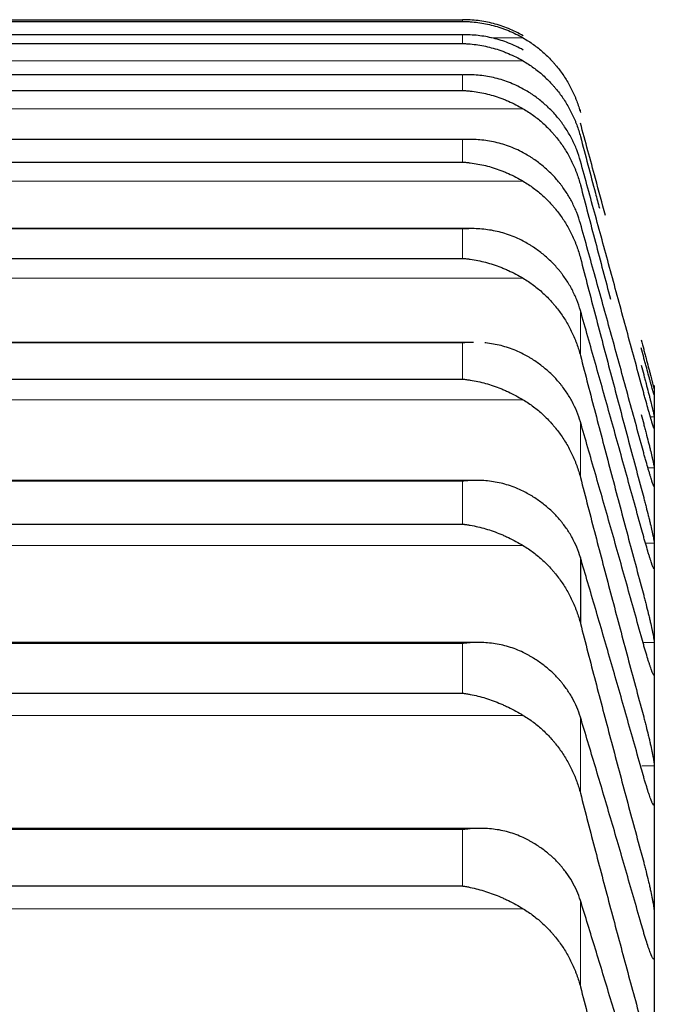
# Model space of a CAD drawing. Header units: inches. Extents: x 0 to 20790, y -12 to 14700.
# Tile 338 of 358: x 13671 to 13697, y 10395 to 10436. Entities that reach past the tile are written whole.
import ezdxf

# ---------------------------------------------------------------- set-up
doc = ezdxf.new("R2010")
doc.units = ezdxf.units.IN
doc.layers.add('1', color=7, linetype='Continuous', true_color=0xffffff)

msp = doc.modelspace()

# ---------------------------------------------------------------- linework, layer by layer
at = {"layer": '1', "color": 2, "linetype": 'Continuous', "lineweight": 25}
for p, q in [((13652.6, 10435.747), (13688.888, 10435.747)), ((13652.6, 10435.676), (13688.888, 10435.676)), ((13688.876, 10435.127), (13652.612, 10435.127)), ((13652.6, 10434.77), (13688.888, 10434.77)), ((13688.858, 10433.491), (13652.63, 10433.491)), ((13652.6, 10432.847), (13688.888, 10432.847)), ((13689.157, 10430.841), (13652.647, 10430.841)), ((13652.6, 10429.91), (13688.888, 10429.91)), ((13689.244, 10427.183), (13652.259, 10427.183)), ((13652.6, 10425.963), (13688.888, 10425.963)), ((13689.332, 10422.521), (13652.173, 10422.521)), ((13652.6, 10421.014), (13688.888, 10421.014)), ((13696.744, 10420.754), (13696.744, 10420.474)), ((13696.744, 10420.474), (13696.744, 10419.231)), ((13696.744, 10419.231), (13696.744, 10416.997)), ((13689.421, 10416.864), (13652.087, 10416.864)), ((13696.744, 10416.997), (13696.744, 10413.773)), ((13652.6, 10415.071), (13688.888, 10415.071)), ((13693.717, 10413.699), (13693.717, 10410.998)), ((13696.744, 10413.773), (13696.744, 10409.567)), ((13689.509, 10410.22), (13652.001, 10410.22)), ((13696.744, 10409.567), (13696.744, 10404.384)), ((13652.6, 10408.141), (13688.888, 10408.141)), ((13696.744, 10404.384), (13696.744, 10398.233)), ((13689.598, 10402.6), (13651.914, 10402.6)), ((13652.6, 10400.238), (13688.888, 10400.238)), ((13696.744, 10398.233), (13696.744, 10391.123))]:
    msp.add_line(p, q, dxfattribs=at)
at = {"layer": '1', "color": 110, "linetype": 'Continuous', "lineweight": 13}
for p, q in [((13688.888, 10435.747), (13688.888, 10435.676)), ((13652.6, 10435.126), (13688.888, 10435.126)), ((13688.888, 10435.126), (13688.888, 10434.77)), ((13690.052, 10434.998), (13691.375, 10434.998)), ((13650.112, 10434.055), (13691.375, 10434.055)), ((13652.6, 10433.487), (13688.888, 10433.487)), ((13688.888, 10433.487), (13688.888, 10432.847)), ((13650.112, 10432.096), (13691.375, 10432.096)), ((13693.717, 10432.047), (13693.717, 10431.938)), ((13652.6, 10430.834), (13688.888, 10430.834)), ((13688.888, 10430.834), (13688.888, 10429.91)), ((13650.112, 10429.125), (13691.375, 10429.125)), ((13652.6, 10427.169), (13688.888, 10427.169)), ((13688.888, 10427.169), (13688.888, 10425.963)), ((13650.112, 10425.146), (13691.375, 10425.146)), ((13693.717, 10423.824), (13693.717, 10421.977)), ((13652.6, 10422.5), (13688.888, 10422.5)), ((13688.888, 10422.5), (13688.888, 10421.014)), ((13650.112, 10420.165), (13691.375, 10420.165)), ((13693.717, 10419.258), (13693.717, 10416.982)), ((13696.584, 10419.472), (13696.741, 10419.472)), ((13696.484, 10417.374), (13696.741, 10417.374)), ((13652.6, 10416.834), (13688.888, 10416.834)), ((13688.888, 10416.834), (13688.888, 10415.071)), ((13650.112, 10414.191), (13691.375, 10414.191)), ((13696.384, 10414.287), (13696.741, 10414.287)), ((13696.718, 10413.26), (13696.741, 10413.26)), ((13652.6, 10410.18), (13688.888, 10410.18)), ((13688.888, 10410.18), (13688.888, 10408.141)), ((13696.281, 10410.216), (13696.741, 10410.216)), ((13696.714, 10408.918), (13696.741, 10408.918)), ((13650.112, 10407.232), (13691.375, 10407.232)), ((13693.717, 10407.157), (13693.717, 10404.036)), ((13696.23, 10405.168), (13696.741, 10405.168)), ((13696.697, 10403.6), (13696.741, 10403.6)), ((13652.6, 10402.548), (13688.888, 10402.548)), ((13688.888, 10402.548), (13688.888, 10400.238)), ((13693.717, 10399.643), (13693.717, 10396.105)), ((13650.112, 10399.301), (13691.375, 10399.301))]:
    msp.add_line(p, q, dxfattribs=at)
at = {"layer": '1', "color": 2, "linetype": 'Continuous', "lineweight": 25}
for points, knots in [([(13691.375, 10435.088), (13691.276, 10435.145), (13691.175, 10435.198), (13690.974, 10435.296), (13690.873, 10435.341), (13690.669, 10435.424), (13690.566, 10435.461), (13690.36, 10435.53), (13690.256, 10435.56), (13690.046, 10435.615), (13689.941, 10435.638), (13689.731, 10435.679), (13689.626, 10435.695), (13689.416, 10435.722), (13689.311, 10435.731), (13689.152, 10435.741), (13689.073, 10435.745), (13688.981, 10435.747), (13688.934, 10435.747), (13688.914, 10435.747), (13688.901, 10435.747), (13688.894, 10435.747), (13688.888, 10435.747)], [0, 0, 0, 0, 0.125, 0.125, 0.25, 0.25, 0.375, 0.375, 0.5, 0.5, 0.625, 0.625, 0.75, 0.75, 0.875, 0.875, 0.9375, 0.96875, 0.984375, 0.992188, 0.992188, 1, 1, 1, 1]), ([(13688.888, 10435.676), (13688.891, 10435.676), (13688.894, 10435.676), (13688.901, 10435.676), (13688.904, 10435.676), (13688.914, 10435.676), (13688.934, 10435.676), (13688.981, 10435.675), (13689.073, 10435.672), (13689.152, 10435.668), (13689.31, 10435.656), (13689.415, 10435.646), (13689.729, 10435.603), (13689.937, 10435.562), (13690.248, 10435.479), (13690.352, 10435.448), (13690.507, 10435.396), (13690.559, 10435.378), (13690.663, 10435.339), (13690.715, 10435.319), (13690.87, 10435.255), (13690.972, 10435.209), (13691.175, 10435.109), (13691.275, 10435.056), (13691.375, 10434.998)], [0, 0, 0, 0, 0.003906, 0.003906, 0.007813, 0.007813, 0.015625, 0.03125, 0.0625, 0.125, 0.125, 0.25, 0.25, 0.5, 0.5, 0.625, 0.625, 0.6875, 0.6875, 0.75, 0.75, 0.875, 0.875, 1, 1, 1, 1]), ([(13691.375, 10434.505), (13691.276, 10434.562), (13691.175, 10434.613), (13690.974, 10434.709), (13690.873, 10434.752), (13690.669, 10434.832), (13690.566, 10434.868), (13690.36, 10434.934), (13690.256, 10434.963), (13690.046, 10435.014), (13689.941, 10435.036), (13689.731, 10435.072), (13689.626, 10435.087), (13689.416, 10435.11), (13689.311, 10435.118), (13689.152, 10435.125), (13689.073, 10435.127), (13688.981, 10435.127), (13688.934, 10435.127), (13688.914, 10435.127), (13688.901, 10435.126), (13688.894, 10435.126), (13688.888, 10435.126)], [0, 0, 0, 0, 0.125, 0.125, 0.25, 0.25, 0.375, 0.375, 0.5, 0.5, 0.625, 0.625, 0.75, 0.75, 0.875, 0.875, 0.9375, 0.96875, 0.984375, 0.992187, 0.992187, 1, 1, 1, 1]), ([(13691.375, 10434.998), (13691.521, 10434.914), (13691.661, 10434.824), (13691.93, 10434.63), (13692.188, 10434.425), (13692.424, 10434.195), (13692.565, 10434.044), (13692.592, 10434.013), (13692.647, 10433.952), (13692.674, 10433.92), (13692.755, 10433.825), (13692.806, 10433.761), (13692.956, 10433.564), (13693.049, 10433.429), (13693.22, 10433.152), (13693.299, 10433.009), (13693.407, 10432.789), (13693.442, 10432.714), (13693.491, 10432.601), (13693.506, 10432.563), (13693.537, 10432.487), (13693.552, 10432.448), (13693.625, 10432.255), (13693.675, 10432.098), (13693.717, 10431.938)], [0, 0, 0, 0, 0.125, 0.125, 0.25, 0.375, 0.375, 0.40625, 0.40625, 0.4375, 0.4375, 0.5, 0.5, 0.625, 0.625, 0.75, 0.75, 0.8125, 0.8125, 0.84375, 0.84375, 0.875, 0.875, 1, 1, 1, 1]), ([(13688.888, 10434.77), (13688.891, 10434.77), (13688.894, 10434.77), (13688.901, 10434.77), (13688.904, 10434.769), (13688.914, 10434.769), (13688.934, 10434.769), (13688.981, 10434.767), (13689.073, 10434.762), (13689.152, 10434.757), (13689.31, 10434.743), (13689.415, 10434.73), (13689.729, 10434.682), (13689.937, 10434.638), (13690.248, 10434.55), (13690.352, 10434.517), (13690.507, 10434.463), (13690.559, 10434.444), (13690.663, 10434.404), (13690.715, 10434.383), (13690.87, 10434.317), (13690.972, 10434.27), (13691.175, 10434.168), (13691.275, 10434.114), (13691.375, 10434.055)], [0, 0, 0, 0, 0.003906, 0.003906, 0.007812, 0.007812, 0.015625, 0.03125, 0.0625, 0.125, 0.125, 0.25, 0.25, 0.5, 0.5, 0.625, 0.625, 0.6875, 0.6875, 0.75, 0.75, 0.875, 0.875, 1, 1, 1, 1]), ([(13691.375, 10434.055), (13691.521, 10433.97), (13691.661, 10433.878), (13691.93, 10433.683), (13692.188, 10433.474), (13692.424, 10433.242), (13692.565, 10433.089), (13692.592, 10433.058), (13692.647, 10432.996), (13692.674, 10432.964), (13692.755, 10432.868), (13692.806, 10432.802), (13692.956, 10432.604), (13693.049, 10432.467), (13693.22, 10432.187), (13693.299, 10432.042), (13693.407, 10431.82), (13693.442, 10431.744), (13693.491, 10431.63), (13693.506, 10431.592), (13693.537, 10431.515), (13693.552, 10431.476), (13693.625, 10431.28), (13693.675, 10431.122), (13693.717, 10430.96)], [0, 0, 0, 0, 0.125, 0.125, 0.25, 0.375, 0.375, 0.40625, 0.40625, 0.4375, 0.4375, 0.5, 0.5, 0.625, 0.625, 0.75, 0.75, 0.8125, 0.8125, 0.84375, 0.84375, 0.875, 0.875, 1, 1, 1, 1]), ([(13691.375, 10432.906), (13691.276, 10432.961), (13691.175, 10433.012), (13690.974, 10433.105), (13690.873, 10433.147), (13690.669, 10433.224), (13690.566, 10433.259), (13690.36, 10433.321), (13690.256, 10433.348), (13690.046, 10433.395), (13689.941, 10433.415), (13689.731, 10433.448), (13689.626, 10433.461), (13689.416, 10433.48), (13689.311, 10433.486), (13689.152, 10433.491), (13689.073, 10433.491), (13688.981, 10433.49), (13688.934, 10433.489), (13688.914, 10433.488), (13688.901, 10433.488), (13688.894, 10433.488), (13688.888, 10433.487)], [0, 0, 0, 0, 0.125, 0.125, 0.25, 0.25, 0.375, 0.375, 0.5, 0.5, 0.625, 0.625, 0.75, 0.75, 0.875, 0.875, 0.9375, 0.96875, 0.984375, 0.992187, 0.992187, 1, 1, 1, 1]), ([(13688.888, 10432.847), (13688.891, 10432.847), (13688.894, 10432.846), (13688.901, 10432.846), (13688.904, 10432.846), (13688.914, 10432.845), (13688.934, 10432.844), (13688.981, 10432.842), (13689.073, 10432.836), (13689.152, 10432.829), (13689.31, 10432.812), (13689.415, 10432.798), (13689.729, 10432.745), (13689.937, 10432.696), (13690.248, 10432.604), (13690.352, 10432.57), (13690.507, 10432.513), (13690.559, 10432.493), (13690.663, 10432.452), (13690.715, 10432.43), (13690.87, 10432.363), (13690.972, 10432.314), (13691.175, 10432.211), (13691.275, 10432.155), (13691.375, 10432.096)], [0, 0, 0, 0, 0.003906, 0.003906, 0.007812, 0.007812, 0.015625, 0.03125, 0.0625, 0.125, 0.125, 0.25, 0.25, 0.5, 0.5, 0.625, 0.625, 0.6875, 0.6875, 0.75, 0.75, 0.875, 0.875, 1, 1, 1, 1]), ([(13693.717, 10429.953), (13693.675, 10430.108), (13693.625, 10430.259), (13693.51, 10430.555), (13693.381, 10430.845), (13693.224, 10431.121), (13693.094, 10431.324), (13693.049, 10431.391), (13692.979, 10431.489), (13692.955, 10431.522), (13692.907, 10431.587), (13692.882, 10431.619), (13692.757, 10431.777), (13692.546, 10432.019), (13692.311, 10432.239), (13692.064, 10432.449), (13691.934, 10432.549), (13691.764, 10432.667), (13691.73, 10432.69), (13691.661, 10432.735), (13691.556, 10432.802), (13691.448, 10432.865), (13691.375, 10432.906)], [0, 0, 0, 0, 0.125, 0.125, 0.25, 0.375, 0.375, 0.4375, 0.4375, 0.46875, 0.46875, 0.5, 0.5, 0.625, 0.75, 0.75, 0.875, 0.875, 0.90625, 0.90625, 0.9375, 1, 1, 1, 1]), ([(13691.375, 10432.096), (13691.521, 10432.01), (13691.661, 10431.918), (13691.93, 10431.72), (13692.188, 10431.509), (13692.424, 10431.275), (13692.565, 10431.12), (13692.592, 10431.089), (13692.647, 10431.026), (13692.674, 10430.994), (13692.755, 10430.896), (13692.806, 10430.831), (13692.956, 10430.63), (13693.049, 10430.492), (13693.22, 10430.209), (13693.299, 10430.063), (13693.407, 10429.839), (13693.442, 10429.763), (13693.491, 10429.647), (13693.506, 10429.609), (13693.537, 10429.531), (13693.552, 10429.492), (13693.625, 10429.295), (13693.675, 10429.135), (13693.717, 10428.972)], [0, 0, 0, 0, 0.125, 0.125, 0.25, 0.375, 0.375, 0.40625, 0.40625, 0.4375, 0.4375, 0.5, 0.5, 0.625, 0.625, 0.75, 0.75, 0.8125, 0.8125, 0.84375, 0.84375, 0.875, 0.875, 1, 1, 1, 1]), ([(13694.744, 10427.715), (13694.606, 10428.225), (13694.263, 10429.495), (13693.921, 10430.755), (13693.717, 10431.506)], [0, 0, 0, 0, 0.39994, 1, 1, 1, 1]), ([(13693.717, 10430.96), (13693.921, 10430.188), (13694.18, 10429.208), (13694.441, 10428.225), (13694.495, 10428.019)], [0, 0, 0, 0, 0.790553, 1, 1, 1, 1]), ([(13691.375, 10430.292), (13691.276, 10430.347), (13691.175, 10430.396), (13690.974, 10430.486), (13690.873, 10430.527), (13690.669, 10430.601), (13690.566, 10430.634), (13690.36, 10430.693), (13690.256, 10430.718), (13690.046, 10430.762), (13689.941, 10430.781), (13689.731, 10430.81), (13689.626, 10430.821), (13689.416, 10430.836), (13689.311, 10430.84), (13689.152, 10430.842), (13689.073, 10430.841), (13688.981, 10430.838), (13688.934, 10430.836), (13688.914, 10430.835), (13688.901, 10430.834), (13688.894, 10430.834), (13688.888, 10430.834)], [0, 0, 0, 0, 0.125, 0.125, 0.25, 0.25, 0.375, 0.375, 0.5, 0.5, 0.625, 0.625, 0.75, 0.75, 0.875, 0.875, 0.9375, 0.96875, 0.984375, 0.992187, 0.992187, 1, 1, 1, 1]), ([(13693.717, 10427.391), (13693.675, 10427.544), (13693.625, 10427.692), (13693.51, 10427.984), (13693.381, 10428.268), (13693.224, 10428.54), (13693.094, 10428.739), (13693.049, 10428.805), (13692.979, 10428.902), (13692.955, 10428.934), (13692.907, 10428.997), (13692.882, 10429.029), (13692.757, 10429.184), (13692.546, 10429.422), (13692.311, 10429.638), (13692.064, 10429.844), (13691.934, 10429.942), (13691.764, 10430.058), (13691.73, 10430.08), (13691.661, 10430.125), (13691.556, 10430.191), (13691.448, 10430.253), (13691.375, 10430.292)], [0, 0, 0, 0, 0.125, 0.125, 0.25, 0.375, 0.375, 0.4375, 0.4375, 0.46875, 0.46875, 0.5, 0.5, 0.625, 0.75, 0.75, 0.875, 0.875, 0.90625, 0.90625, 0.9375, 1, 1, 1, 1]), ([(13688.888, 10429.91), (13688.891, 10429.909), (13688.894, 10429.909), (13688.901, 10429.909), (13688.904, 10429.909), (13688.914, 10429.908), (13688.934, 10429.907), (13688.981, 10429.903), (13689.073, 10429.895), (13689.152, 10429.887), (13689.31, 10429.867), (13689.415, 10429.851), (13689.729, 10429.793), (13689.937, 10429.742), (13690.248, 10429.644), (13690.352, 10429.609), (13690.507, 10429.55), (13690.559, 10429.53), (13690.663, 10429.487), (13690.715, 10429.465), (13690.87, 10429.395), (13690.972, 10429.346), (13691.175, 10429.241), (13691.275, 10429.185), (13691.375, 10429.125)], [0, 0, 0, 0, 0.003906, 0.003906, 0.007812, 0.007812, 0.015625, 0.03125, 0.0625, 0.125, 0.125, 0.25, 0.25, 0.5, 0.5, 0.625, 0.625, 0.6875, 0.6875, 0.75, 0.75, 0.875, 0.875, 1, 1, 1, 1]), ([(13691.375, 10429.125), (13691.521, 10429.038), (13691.661, 10428.945), (13691.93, 10428.745), (13692.188, 10428.533), (13692.424, 10428.296), (13692.565, 10428.14), (13692.592, 10428.109), (13692.647, 10428.045), (13692.674, 10428.013), (13692.755, 10427.915), (13692.806, 10427.848), (13692.956, 10427.646), (13693.049, 10427.507), (13693.22, 10427.222), (13693.299, 10427.075), (13693.407, 10426.849), (13693.442, 10426.772), (13693.491, 10426.656), (13693.506, 10426.617), (13693.537, 10426.539), (13693.552, 10426.499), (13693.625, 10426.301), (13693.675, 10426.14), (13693.717, 10425.976)], [0, 0, 0, 0, 0.125, 0.125, 0.25, 0.375, 0.375, 0.40625, 0.40625, 0.4375, 0.4375, 0.5, 0.5, 0.625, 0.625, 0.75, 0.75, 0.8125, 0.8125, 0.84375, 0.84375, 0.875, 0.875, 1, 1, 1, 1]), ([(13693.717, 10428.972), (13693.921, 10428.193), (13694.33, 10426.636), (13694.742, 10425.074), (13694.949, 10424.293)], [0, 0, 0, 0, 0.500924, 1, 1, 1, 1]), ([(13691.375, 10426.669), (13691.276, 10426.722), (13691.175, 10426.77), (13690.974, 10426.858), (13690.873, 10426.897), (13690.669, 10426.968), (13690.566, 10426.999), (13690.36, 10427.055), (13690.256, 10427.079), (13690.046, 10427.119), (13689.941, 10427.135), (13689.731, 10427.161), (13689.626, 10427.17), (13689.416, 10427.181), (13689.311, 10427.184), (13689.152, 10427.182), (13689.073, 10427.18), (13688.981, 10427.175), (13688.934, 10427.173), (13688.914, 10427.171), (13688.901, 10427.17), (13688.894, 10427.17), (13688.888, 10427.169)], [0, 0, 0, 0, 0.125, 0.125, 0.25, 0.25, 0.375, 0.375, 0.5, 0.5, 0.625, 0.625, 0.75, 0.75, 0.875, 0.875, 0.9375, 0.96875, 0.984375, 0.992188, 0.992188, 1, 1, 1, 1]), ([(13693.717, 10423.824), (13693.675, 10423.974), (13693.625, 10424.12), (13693.51, 10424.406), (13693.381, 10424.685), (13693.224, 10424.952), (13693.094, 10425.147), (13693.049, 10425.212), (13692.979, 10425.307), (13692.955, 10425.338), (13692.907, 10425.4), (13692.882, 10425.431), (13692.757, 10425.583), (13692.546, 10425.816), (13692.311, 10426.029), (13692.064, 10426.231), (13691.934, 10426.326), (13691.764, 10426.439), (13691.73, 10426.462), (13691.661, 10426.505), (13691.556, 10426.57), (13691.448, 10426.63), (13691.375, 10426.669)], [0, 0, 0, 0, 0.125, 0.125, 0.25, 0.375, 0.375, 0.4375, 0.4375, 0.46875, 0.46875, 0.5, 0.5, 0.625, 0.75, 0.75, 0.875, 0.875, 0.90625, 0.90625, 0.9375, 1, 1, 1, 1]), ([(13688.888, 10425.963), (13688.891, 10425.963), (13688.894, 10425.963), (13688.901, 10425.962), (13688.904, 10425.962), (13688.914, 10425.961), (13688.934, 10425.96), (13688.981, 10425.955), (13689.073, 10425.946), (13689.152, 10425.936), (13689.31, 10425.914), (13689.415, 10425.896), (13689.729, 10425.833), (13689.937, 10425.778), (13690.248, 10425.676), (13690.352, 10425.639), (13690.507, 10425.579), (13690.559, 10425.557), (13690.663, 10425.514), (13690.715, 10425.491), (13690.87, 10425.42), (13690.972, 10425.369), (13691.175, 10425.262), (13691.275, 10425.206), (13691.375, 10425.146)], [0, 0, 0, 0, 0.003906, 0.003906, 0.007812, 0.007812, 0.015625, 0.03125, 0.0625, 0.125, 0.125, 0.25, 0.25, 0.5, 0.5, 0.625, 0.625, 0.6875, 0.6875, 0.75, 0.75, 0.875, 0.875, 1, 1, 1, 1]), ([(13691.375, 10425.146), (13691.521, 10425.058), (13691.661, 10424.964), (13691.93, 10424.763), (13692.188, 10424.549), (13692.424, 10424.311), (13692.565, 10424.154), (13692.592, 10424.122), (13692.647, 10424.058), (13692.674, 10424.025), (13692.755, 10423.927), (13692.806, 10423.86), (13692.956, 10423.656), (13693.049, 10423.517), (13693.22, 10423.229), (13693.299, 10423.082), (13693.407, 10422.854), (13693.442, 10422.777), (13693.491, 10422.661), (13693.506, 10422.621), (13693.537, 10422.543), (13693.552, 10422.503), (13693.625, 10422.304), (13693.675, 10422.142), (13693.717, 10421.977)], [0, 0, 0, 0, 0.125, 0.125, 0.25, 0.375, 0.375, 0.40625, 0.40625, 0.4375, 0.4375, 0.5, 0.5, 0.625, 0.625, 0.75, 0.75, 0.8125, 0.8125, 0.84375, 0.84375, 0.875, 0.875, 1, 1, 1, 1]), ([(13689.333, 10422.521), (13689.29, 10422.521), (13689.248, 10422.52), (13689.152, 10422.518), (13689.073, 10422.514), (13688.981, 10422.508), (13688.934, 10422.504), (13688.914, 10422.503), (13688.901, 10422.502), (13688.894, 10422.501), (13688.888, 10422.5)], [0, 0, 0, 0, 0.287876, 0.287876, 0.643938, 0.821969, 0.910985, 0.955492, 0.955492, 1, 1, 1, 1]), ([(13691.375, 10422.042), (13691.276, 10422.094), (13691.175, 10422.141), (13690.974, 10422.225), (13690.873, 10422.263), (13690.669, 10422.331), (13690.566, 10422.36), (13690.36, 10422.412), (13690.256, 10422.434), (13690.046, 10422.471), (13689.941, 10422.485), (13689.825, 10422.497), (13689.815, 10422.498), (13689.804, 10422.499)], [0, 0, 0, 0, 0.195978, 0.195978, 0.391955, 0.391955, 0.587933, 0.587933, 0.78391, 0.78391, 0.979888, 0.979888, 1, 1, 1, 1]), ([(13696.206, 10422.619), (13696.241, 10422.49), (13696.275, 10422.362), (13696.325, 10422.174), (13696.342, 10422.112), (13696.366, 10422.019), (13696.375, 10421.988), (13696.391, 10421.926), (13696.399, 10421.896), (13696.439, 10421.745), (13696.47, 10421.63), (13696.513, 10421.466), (13696.527, 10421.413), (13696.547, 10421.335), (13696.554, 10421.31), (13696.567, 10421.26), (13696.574, 10421.235), (13696.605, 10421.117), (13696.627, 10421.031), (13696.652, 10420.935), (13696.657, 10420.917), (13696.666, 10420.881), (13696.671, 10420.863), (13696.683, 10420.814), (13696.691, 10420.783), (13696.712, 10420.702), (13696.723, 10420.659), (13696.732, 10420.621), (13696.733, 10420.614), (13696.736, 10420.602), (13696.737, 10420.597), (13696.74, 10420.584), (13696.741, 10420.579), (13696.741, 10420.577)], [0, 0, 0, 0, 0.125, 0.125, 0.1875, 0.1875, 0.21875, 0.21875, 0.25, 0.25, 0.375, 0.375, 0.4375, 0.4375, 0.46875, 0.46875, 0.5, 0.5, 0.625, 0.625, 0.65625, 0.65625, 0.6875, 0.6875, 0.75, 0.75, 0.875, 0.875, 0.90625, 0.90625, 0.9375, 0.9375, 1, 1, 1, 1]), ([(13696.741, 10420.371), (13696.741, 10420.369), (13696.739, 10420.371), (13696.731, 10420.395), (13696.722, 10420.423), (13696.714, 10420.45), (13696.711, 10420.459), (13696.705, 10420.48), (13696.702, 10420.491), (13696.684, 10420.55), (13696.668, 10420.609), (13696.643, 10420.696), (13696.638, 10420.714), (13696.63, 10420.743), (13696.627, 10420.752), (13696.621, 10420.772), (13696.607, 10420.822), (13696.581, 10420.917), (13696.555, 10421.01), (13696.528, 10421.108), (13696.514, 10421.159), (13696.47, 10421.319), (13696.439, 10421.43), (13696.392, 10421.605), (13696.376, 10421.665), (13696.351, 10421.756), (13696.342, 10421.787), (13696.326, 10421.849), (13696.317, 10421.88), (13696.275, 10422.036), (13696.241, 10422.163), (13696.206, 10422.292)], [0, 0, 0, 0, 0.0625, 0.125, 0.1875, 0.1875, 0.21875, 0.21875, 0.25, 0.25, 0.375, 0.375, 0.40625, 0.40625, 0.421875, 0.421875, 0.4375, 0.5, 0.5625, 0.5625, 0.625, 0.625, 0.75, 0.75, 0.8125, 0.8125, 0.84375, 0.84375, 0.875, 0.875, 1, 1, 1, 1]), ([(13693.717, 10419.258), (13693.675, 10419.404), (13693.625, 10419.548), (13693.51, 10419.828), (13693.381, 10420.102), (13693.224, 10420.363), (13693.094, 10420.554), (13693.049, 10420.617), (13692.979, 10420.71), (13692.955, 10420.741), (13692.907, 10420.802), (13692.882, 10420.832), (13692.757, 10420.981), (13692.546, 10421.208), (13692.311, 10421.416), (13692.064, 10421.613), (13691.934, 10421.707), (13691.764, 10421.818), (13691.73, 10421.839), (13691.661, 10421.882), (13691.556, 10421.945), (13691.448, 10422.004), (13691.375, 10422.042)], [0, 0, 0, 0, 0.125, 0.125, 0.25, 0.375, 0.375, 0.4375, 0.4375, 0.46875, 0.46875, 0.5, 0.5, 0.625, 0.75, 0.75, 0.875, 0.875, 0.90625, 0.90625, 0.9375, 1, 1, 1, 1]), ([(13696.206, 10421.589), (13696.241, 10421.461), (13696.275, 10421.333), (13696.325, 10421.143), (13696.342, 10421.081), (13696.366, 10420.987), (13696.375, 10420.955), (13696.391, 10420.893), (13696.399, 10420.862), (13696.439, 10420.709), (13696.47, 10420.592), (13696.513, 10420.424), (13696.527, 10420.37), (13696.547, 10420.29), (13696.554, 10420.263), (13696.567, 10420.212), (13696.574, 10420.187), (13696.605, 10420.064), (13696.627, 10419.974), (13696.652, 10419.873), (13696.657, 10419.853), (13696.666, 10419.815), (13696.671, 10419.797), (13696.683, 10419.744), (13696.691, 10419.711), (13696.712, 10419.622), (13696.723, 10419.575), (13696.732, 10419.53), (13696.733, 10419.522), (13696.736, 10419.508), (13696.737, 10419.501), (13696.74, 10419.484), (13696.741, 10419.476), (13696.741, 10419.472)], [0, 0, 0, 0, 0.125, 0.125, 0.1875, 0.1875, 0.21875, 0.21875, 0.25, 0.25, 0.375, 0.375, 0.4375, 0.4375, 0.46875, 0.46875, 0.5, 0.5, 0.625, 0.625, 0.65625, 0.65625, 0.6875, 0.6875, 0.75, 0.75, 0.875, 0.875, 0.90625, 0.90625, 0.9375, 0.9375, 1, 1, 1, 1]), ([(13688.888, 10421.014), (13688.891, 10421.014), (13688.894, 10421.014), (13688.901, 10421.013), (13688.904, 10421.013), (13688.914, 10421.012), (13688.934, 10421.01), (13688.981, 10421.005), (13689.073, 10420.994), (13689.152, 10420.983), (13689.31, 10420.958), (13689.415, 10420.938), (13689.729, 10420.869), (13689.937, 10420.812), (13690.248, 10420.706), (13690.352, 10420.667), (13690.507, 10420.605), (13690.559, 10420.583), (13690.663, 10420.538), (13690.715, 10420.515), (13690.87, 10420.442), (13690.972, 10420.391), (13691.175, 10420.282), (13691.275, 10420.225), (13691.375, 10420.165)], [0, 0, 0, 0, 0.003906, 0.003906, 0.007813, 0.007813, 0.015625, 0.03125, 0.0625, 0.125, 0.125, 0.25, 0.25, 0.5, 0.5, 0.625, 0.625, 0.6875, 0.6875, 0.75, 0.75, 0.875, 0.875, 1, 1, 1, 1]), ([(13696.741, 10418.991), (13696.741, 10418.986), (13696.739, 10418.983), (13696.731, 10418.999), (13696.722, 10419.022), (13696.714, 10419.045), (13696.711, 10419.053), (13696.705, 10419.071), (13696.702, 10419.081), (13696.684, 10419.134), (13696.668, 10419.188), (13696.643, 10419.27), (13696.638, 10419.287), (13696.63, 10419.313), (13696.627, 10419.323), (13696.621, 10419.341), (13696.607, 10419.388), (13696.581, 10419.479), (13696.555, 10419.569), (13696.528, 10419.663), (13696.514, 10419.712), (13696.47, 10419.867), (13696.439, 10419.976), (13696.392, 10420.148), (13696.376, 10420.206), (13696.351, 10420.296), (13696.342, 10420.327), (13696.326, 10420.388), (13696.317, 10420.419), (13696.275, 10420.574), (13696.241, 10420.7), (13696.206, 10420.828)], [0, 0, 0, 0, 0.0625, 0.125, 0.1875, 0.1875, 0.21875, 0.21875, 0.25, 0.25, 0.375, 0.375, 0.40625, 0.40625, 0.421875, 0.421875, 0.4375, 0.5, 0.5625, 0.5625, 0.625, 0.625, 0.75, 0.75, 0.8125, 0.8125, 0.84375, 0.84375, 0.875, 0.875, 1, 1, 1, 1]), ([(13691.375, 10420.165), (13691.521, 10420.077), (13691.661, 10419.982), (13691.93, 10419.78), (13692.188, 10419.565), (13692.424, 10419.325), (13692.565, 10419.168), (13692.592, 10419.136), (13692.647, 10419.071), (13692.674, 10419.038), (13692.755, 10418.939), (13692.806, 10418.872), (13692.956, 10418.668), (13693.049, 10418.527), (13693.22, 10418.239), (13693.299, 10418.09), (13693.407, 10417.862), (13693.442, 10417.785), (13693.491, 10417.668), (13693.506, 10417.628), (13693.537, 10417.549), (13693.552, 10417.509), (13693.625, 10417.309), (13693.675, 10417.147), (13693.717, 10416.982)], [0, 0, 0, 0, 0.125, 0.125, 0.25, 0.375, 0.375, 0.40625, 0.40625, 0.4375, 0.4375, 0.5, 0.5, 0.625, 0.625, 0.75, 0.75, 0.8125, 0.8125, 0.84375, 0.84375, 0.875, 0.875, 1, 1, 1, 1]), ([(13696.206, 10419.564), (13696.241, 10419.436), (13696.275, 10419.308), (13696.325, 10419.118), (13696.342, 10419.054), (13696.366, 10418.96), (13696.375, 10418.928), (13696.391, 10418.865), (13696.399, 10418.834), (13696.439, 10418.679), (13696.47, 10418.56), (13696.513, 10418.389), (13696.527, 10418.333), (13696.547, 10418.25), (13696.554, 10418.223), (13696.567, 10418.17), (13696.574, 10418.144), (13696.605, 10418.017), (13696.627, 10417.924), (13696.652, 10417.818), (13696.657, 10417.797), (13696.666, 10417.757), (13696.671, 10417.737), (13696.683, 10417.681), (13696.691, 10417.646), (13696.712, 10417.55), (13696.723, 10417.498), (13696.732, 10417.447), (13696.733, 10417.438), (13696.736, 10417.421), (13696.737, 10417.413), (13696.74, 10417.392), (13696.741, 10417.381), (13696.741, 10417.374)], [0, 0, 0, 0, 0.125, 0.125, 0.1875, 0.1875, 0.21875, 0.21875, 0.25, 0.25, 0.375, 0.375, 0.4375, 0.4375, 0.46875, 0.46875, 0.5, 0.5, 0.625, 0.625, 0.65625, 0.65625, 0.6875, 0.6875, 0.75, 0.75, 0.875, 0.875, 0.90625, 0.90625, 0.9375, 0.9375, 1, 1, 1, 1]), ([(13696.741, 10416.619), (13696.741, 10416.612), (13696.739, 10416.604), (13696.731, 10416.612), (13696.722, 10416.63), (13696.714, 10416.648), (13696.711, 10416.655), (13696.705, 10416.671), (13696.702, 10416.679), (13696.684, 10416.726), (13696.668, 10416.775), (13696.643, 10416.851), (13696.638, 10416.867), (13696.63, 10416.892), (13696.627, 10416.901), (13696.621, 10416.918), (13696.607, 10416.962), (13696.581, 10417.049), (13696.555, 10417.135), (13696.528, 10417.225), (13696.514, 10417.273), (13696.47, 10417.423), (13696.439, 10417.529), (13696.392, 10417.697), (13696.376, 10417.754), (13696.351, 10417.843), (13696.342, 10417.873), (13696.326, 10417.933), (13696.317, 10417.964), (13696.275, 10418.117), (13696.241, 10418.242), (13696.206, 10418.37)], [0, 0, 0, 0, 0.0625, 0.125, 0.1875, 0.1875, 0.21875, 0.21875, 0.25, 0.25, 0.375, 0.375, 0.40625, 0.40625, 0.421875, 0.421875, 0.4375, 0.5, 0.5625, 0.5625, 0.625, 0.625, 0.75, 0.75, 0.8125, 0.8125, 0.84375, 0.84375, 0.875, 0.875, 1, 1, 1, 1]), ([(13691.375, 10416.418), (13691.276, 10416.469), (13691.175, 10416.514), (13690.974, 10416.596), (13690.873, 10416.632), (13690.669, 10416.696), (13690.566, 10416.724), (13690.36, 10416.772), (13690.256, 10416.792), (13690.046, 10416.825), (13689.941, 10416.838), (13689.731, 10416.856), (13689.626, 10416.861), (13689.416, 10416.865), (13689.311, 10416.863), (13689.152, 10416.856), (13689.073, 10416.851), (13688.981, 10416.843), (13688.934, 10416.839), (13688.914, 10416.837), (13688.901, 10416.835), (13688.894, 10416.835), (13688.888, 10416.834)], [0, 0, 0, 0, 0.125, 0.125, 0.25, 0.25, 0.375, 0.375, 0.5, 0.5, 0.625, 0.625, 0.75, 0.75, 0.875, 0.875, 0.9375, 0.96875, 0.984375, 0.992188, 0.992188, 1, 1, 1, 1]), ([(13696.206, 10416.546), (13696.241, 10416.419), (13696.275, 10416.291), (13696.325, 10416.1), (13696.342, 10416.037), (13696.366, 10415.941), (13696.375, 10415.91), (13696.391, 10415.846), (13696.399, 10415.815), (13696.439, 10415.658), (13696.47, 10415.537), (13696.513, 10415.362), (13696.527, 10415.305), (13696.547, 10415.221), (13696.554, 10415.193), (13696.567, 10415.138), (13696.574, 10415.112), (13696.605, 10414.98), (13696.627, 10414.883), (13696.652, 10414.773), (13696.657, 10414.751), (13696.666, 10414.709), (13696.671, 10414.688), (13696.683, 10414.628), (13696.691, 10414.591), (13696.712, 10414.489), (13696.723, 10414.432), (13696.732, 10414.375), (13696.733, 10414.364), (13696.736, 10414.344), (13696.737, 10414.335), (13696.74, 10414.31), (13696.741, 10414.297), (13696.741, 10414.287)], [0, 0, 0, 0, 0.125, 0.125, 0.1875, 0.1875, 0.21875, 0.21875, 0.25, 0.25, 0.375, 0.375, 0.4375, 0.4375, 0.46875, 0.46875, 0.5, 0.5, 0.625, 0.625, 0.65625, 0.65625, 0.6875, 0.6875, 0.75, 0.75, 0.875, 0.875, 0.90625, 0.90625, 0.9375, 0.9375, 1, 1, 1, 1]), ([(13693.717, 10413.699), (13693.675, 10413.842), (13693.625, 10413.983), (13693.51, 10414.257), (13693.381, 10414.524), (13693.224, 10414.78), (13693.094, 10414.966), (13693.049, 10415.028), (13692.979, 10415.119), (13692.955, 10415.149), (13692.907, 10415.208), (13692.882, 10415.237), (13692.757, 10415.383), (13692.546, 10415.605), (13692.311, 10415.808), (13692.064, 10416.001), (13691.934, 10416.092), (13691.764, 10416.199), (13691.73, 10416.221), (13691.661, 10416.262), (13691.556, 10416.324), (13691.448, 10416.381), (13691.375, 10416.418)], [0, 0, 0, 0, 0.125, 0.125, 0.25, 0.375, 0.375, 0.4375, 0.4375, 0.46875, 0.46875, 0.5, 0.5, 0.625, 0.75, 0.75, 0.875, 0.875, 0.90625, 0.90625, 0.9375, 1, 1, 1, 1]), ([(13688.888, 10415.071), (13688.891, 10415.07), (13688.894, 10415.07), (13688.901, 10415.069), (13688.904, 10415.069), (13688.914, 10415.067), (13688.934, 10415.065), (13688.981, 10415.059), (13689.073, 10415.047), (13689.152, 10415.034), (13689.31, 10415.007), (13689.415, 10414.985), (13689.729, 10414.912), (13689.937, 10414.851), (13690.248, 10414.741), (13690.352, 10414.701), (13690.507, 10414.637), (13690.559, 10414.615), (13690.663, 10414.568), (13690.715, 10414.545), (13690.87, 10414.471), (13690.972, 10414.419), (13691.175, 10414.309), (13691.275, 10414.251), (13691.375, 10414.191)], [0, 0, 0, 0, 0.003906, 0.003906, 0.007812, 0.007812, 0.015625, 0.03125, 0.0625, 0.125, 0.125, 0.25, 0.25, 0.5, 0.5, 0.625, 0.625, 0.6875, 0.6875, 0.75, 0.75, 0.875, 0.875, 1, 1, 1, 1]), ([(13696.741, 10413.26), (13696.741, 10413.25), (13696.739, 10413.236), (13696.731, 10413.236), (13696.722, 10413.249), (13696.714, 10413.264), (13696.711, 10413.269), (13696.705, 10413.282), (13696.702, 10413.29), (13696.684, 10413.33), (13696.668, 10413.374), (13696.643, 10413.444), (13696.638, 10413.459), (13696.63, 10413.482), (13696.627, 10413.49), (13696.621, 10413.507), (13696.607, 10413.548), (13696.581, 10413.63), (13696.555, 10413.712), (13696.528, 10413.798), (13696.514, 10413.844), (13696.47, 10413.989), (13696.439, 10414.092), (13696.392, 10414.256), (13696.376, 10414.313), (13696.351, 10414.4), (13696.342, 10414.429), (13696.326, 10414.489), (13696.317, 10414.519), (13696.275, 10414.669), (13696.241, 10414.793), (13696.206, 10414.921)], [0, 0, 0, 0, 0.0625, 0.125, 0.1875, 0.1875, 0.21875, 0.21875, 0.25, 0.25, 0.375, 0.375, 0.40625, 0.40625, 0.421875, 0.421875, 0.4375, 0.5, 0.5625, 0.5625, 0.625, 0.625, 0.75, 0.75, 0.8125, 0.8125, 0.84375, 0.84375, 0.875, 0.875, 1, 1, 1, 1]), ([(13691.375, 10414.191), (13691.521, 10414.102), (13691.661, 10414.007), (13691.93, 10413.804), (13692.188, 10413.588), (13692.424, 10413.347), (13692.565, 10413.189), (13692.592, 10413.157), (13692.647, 10413.093), (13692.674, 10413.06), (13692.755, 10412.96), (13692.806, 10412.893), (13692.956, 10412.688), (13693.049, 10412.547), (13693.22, 10412.258), (13693.299, 10412.109), (13693.407, 10411.88), (13693.442, 10411.803), (13693.491, 10411.685), (13693.506, 10411.646), (13693.537, 10411.567), (13693.552, 10411.527), (13693.625, 10411.326), (13693.675, 10411.163), (13693.717, 10410.998)], [0, 0, 0, 0, 0.125, 0.125, 0.25, 0.375, 0.375, 0.40625, 0.40625, 0.4375, 0.4375, 0.5, 0.5, 0.625, 0.625, 0.75, 0.75, 0.8125, 0.8125, 0.84375, 0.84375, 0.875, 0.875, 1, 1, 1, 1]), ([(13696.206, 10412.541), (13696.241, 10412.414), (13696.275, 10412.287), (13696.325, 10412.096), (13696.342, 10412.032), (13696.366, 10411.936), (13696.375, 10411.904), (13696.391, 10411.84), (13696.399, 10411.808), (13696.439, 10411.651), (13696.47, 10411.528), (13696.513, 10411.35), (13696.527, 10411.291), (13696.547, 10411.205), (13696.554, 10411.177), (13696.567, 10411.121), (13696.574, 10411.093), (13696.605, 10410.958), (13696.627, 10410.858), (13696.652, 10410.743), (13696.657, 10410.72), (13696.666, 10410.676), (13696.671, 10410.654), (13696.683, 10410.591), (13696.691, 10410.552), (13696.712, 10410.443), (13696.723, 10410.381), (13696.732, 10410.318), (13696.733, 10410.306), (13696.736, 10410.284), (13696.737, 10410.273), (13696.74, 10410.245), (13696.741, 10410.229), (13696.741, 10410.216)], [0, 0, 0, 0, 0.125, 0.125, 0.1875, 0.1875, 0.21875, 0.21875, 0.25, 0.25, 0.375, 0.375, 0.4375, 0.4375, 0.46875, 0.46875, 0.5, 0.5, 0.625, 0.625, 0.65625, 0.65625, 0.6875, 0.6875, 0.75, 0.75, 0.875, 0.875, 0.90625, 0.90625, 0.9375, 0.9375, 1, 1, 1, 1]), ([(13696.741, 10408.918), (13696.741, 10408.905), (13696.739, 10408.886), (13696.731, 10408.878), (13696.722, 10408.886), (13696.714, 10408.897), (13696.711, 10408.901), (13696.705, 10408.911), (13696.702, 10408.917), (13696.684, 10408.951), (13696.668, 10408.99), (13696.643, 10409.055), (13696.638, 10409.068), (13696.63, 10409.09), (13696.627, 10409.097), (13696.621, 10409.112), (13696.607, 10409.151), (13696.581, 10409.227), (13696.555, 10409.305), (13696.528, 10409.388), (13696.514, 10409.432), (13696.47, 10409.572), (13696.439, 10409.672), (13696.392, 10409.832), (13696.376, 10409.887), (13696.351, 10409.972), (13696.342, 10410.001), (13696.326, 10410.059), (13696.317, 10410.089), (13696.275, 10410.237), (13696.241, 10410.36), (13696.206, 10410.486)], [0, 0, 0, 0, 0.0625, 0.125, 0.1875, 0.1875, 0.21875, 0.21875, 0.25, 0.25, 0.375, 0.375, 0.40625, 0.40625, 0.421875, 0.421875, 0.4375, 0.5, 0.5625, 0.5625, 0.625, 0.625, 0.75, 0.75, 0.8125, 0.8125, 0.84375, 0.84375, 0.875, 0.875, 1, 1, 1, 1]), ([(13691.375, 10409.807), (13691.276, 10409.856), (13691.175, 10409.9), (13690.974, 10409.979), (13690.873, 10410.013), (13690.669, 10410.074), (13690.566, 10410.1), (13690.36, 10410.144), (13690.256, 10410.163), (13690.046, 10410.192), (13689.941, 10410.202), (13689.731, 10410.216), (13689.626, 10410.22), (13689.416, 10410.22), (13689.311, 10410.216), (13689.152, 10410.206), (13689.073, 10410.2), (13688.981, 10410.19), (13688.934, 10410.185), (13688.914, 10410.183), (13688.901, 10410.181), (13688.894, 10410.18), (13688.888, 10410.18)], [0, 0, 0, 0, 0.125, 0.125, 0.25, 0.25, 0.375, 0.375, 0.5, 0.5, 0.625, 0.625, 0.75, 0.75, 0.875, 0.875, 0.9375, 0.96875, 0.984375, 0.992187, 0.992187, 1, 1, 1, 1]), ([(13693.717, 10407.157), (13693.675, 10407.297), (13693.625, 10407.434), (13693.51, 10407.702), (13693.381, 10407.963), (13693.224, 10408.211), (13693.094, 10408.393), (13693.049, 10408.453), (13692.979, 10408.542), (13692.955, 10408.571), (13692.907, 10408.629), (13692.882, 10408.658), (13692.757, 10408.799), (13692.546, 10409.016), (13692.311, 10409.213), (13692.064, 10409.401), (13691.934, 10409.49), (13691.764, 10409.594), (13691.73, 10409.615), (13691.661, 10409.655), (13691.556, 10409.715), (13691.448, 10409.771), (13691.375, 10409.807)], [0, 0, 0, 0, 0.125, 0.125, 0.25, 0.375, 0.375, 0.4375, 0.4375, 0.46875, 0.46875, 0.5, 0.5, 0.625, 0.75, 0.75, 0.875, 0.875, 0.90625, 0.90625, 0.9375, 1, 1, 1, 1]), ([(13688.888, 10408.141), (13688.891, 10408.141), (13688.894, 10408.14), (13688.901, 10408.14), (13688.904, 10408.139), (13688.914, 10408.138), (13688.934, 10408.135), (13688.981, 10408.128), (13689.073, 10408.114), (13689.152, 10408.1), (13689.31, 10408.07), (13689.415, 10408.047), (13689.729, 10407.969), (13689.937, 10407.905), (13690.248, 10407.791), (13690.352, 10407.75), (13690.507, 10407.684), (13690.559, 10407.661), (13690.663, 10407.614), (13690.715, 10407.59), (13690.87, 10407.515), (13690.972, 10407.462), (13691.175, 10407.351), (13691.275, 10407.293), (13691.375, 10407.232)], [0, 0, 0, 0, 0.003906, 0.003906, 0.007813, 0.007813, 0.015625, 0.03125, 0.0625, 0.125, 0.125, 0.25, 0.25, 0.5, 0.5, 0.625, 0.625, 0.6875, 0.6875, 0.75, 0.75, 0.875, 0.875, 1, 1, 1, 1]), ([(13696.206, 10407.554), (13696.241, 10407.428), (13696.275, 10407.302), (13696.325, 10407.111), (13696.342, 10407.047), (13696.366, 10406.951), (13696.375, 10406.919), (13696.391, 10406.854), (13696.399, 10406.822), (13696.439, 10406.663), (13696.47, 10406.539), (13696.513, 10406.358), (13696.527, 10406.299), (13696.547, 10406.211), (13696.554, 10406.182), (13696.567, 10406.124), (13696.574, 10406.096), (13696.605, 10405.958), (13696.627, 10405.854), (13696.652, 10405.734), (13696.657, 10405.711), (13696.666, 10405.664), (13696.671, 10405.642), (13696.683, 10405.576), (13696.691, 10405.535), (13696.712, 10405.419), (13696.723, 10405.353), (13696.732, 10405.283), (13696.733, 10405.27), (13696.736, 10405.245), (13696.737, 10405.234), (13696.74, 10405.202), (13696.741, 10405.183), (13696.741, 10405.168)], [0, 0, 0, 0, 0.125, 0.125, 0.1875, 0.1875, 0.21875, 0.21875, 0.25, 0.25, 0.375, 0.375, 0.4375, 0.4375, 0.46875, 0.46875, 0.5, 0.5, 0.625, 0.625, 0.65625, 0.65625, 0.6875, 0.6875, 0.75, 0.75, 0.875, 0.875, 0.90625, 0.90625, 0.9375, 0.9375, 1, 1, 1, 1]), ([(13691.375, 10407.232), (13691.521, 10407.143), (13691.661, 10407.048), (13691.93, 10406.844), (13692.188, 10406.628), (13692.424, 10406.387), (13692.565, 10406.229), (13692.592, 10406.197), (13692.647, 10406.132), (13692.674, 10406.099), (13692.755, 10405.999), (13692.806, 10405.932), (13692.956, 10405.726), (13693.049, 10405.585), (13693.22, 10405.296), (13693.299, 10405.147), (13693.407, 10404.918), (13693.442, 10404.84), (13693.491, 10404.723), (13693.506, 10404.683), (13693.537, 10404.604), (13693.552, 10404.564), (13693.625, 10404.364), (13693.675, 10404.201), (13693.717, 10404.036)], [0, 0, 0, 0, 0.125, 0.125, 0.25, 0.375, 0.375, 0.40625, 0.40625, 0.4375, 0.4375, 0.5, 0.5, 0.625, 0.625, 0.75, 0.75, 0.8125, 0.8125, 0.84375, 0.84375, 0.875, 0.875, 1, 1, 1, 1]), ([(13696.741, 10403.6), (13696.741, 10403.585), (13696.739, 10403.561), (13696.731, 10403.545), (13696.722, 10403.547), (13696.714, 10403.554), (13696.711, 10403.557), (13696.705, 10403.565), (13696.702, 10403.57), (13696.684, 10403.597), (13696.668, 10403.631), (13696.643, 10403.689), (13696.638, 10403.702), (13696.63, 10403.721), (13696.627, 10403.728), (13696.621, 10403.742), (13696.607, 10403.778), (13696.581, 10403.849), (13696.555, 10403.923), (13696.528, 10404.002), (13696.514, 10404.044), (13696.47, 10404.178), (13696.439, 10404.275), (13696.392, 10404.43), (13696.376, 10404.484), (13696.351, 10404.567), (13696.342, 10404.596), (13696.326, 10404.653), (13696.317, 10404.682), (13696.275, 10404.828), (13696.241, 10404.949), (13696.206, 10405.074)], [0, 0, 0, 0, 0.0625, 0.125, 0.1875, 0.1875, 0.21875, 0.21875, 0.25, 0.25, 0.375, 0.375, 0.40625, 0.40625, 0.421875, 0.421875, 0.4375, 0.5, 0.5625, 0.5625, 0.625, 0.625, 0.75, 0.75, 0.8125, 0.8125, 0.84375, 0.84375, 0.875, 0.875, 1, 1, 1, 1]), ([(13691.375, 10402.219), (13691.276, 10402.267), (13691.175, 10402.309), (13690.974, 10402.384), (13690.873, 10402.417), (13690.669, 10402.474), (13690.566, 10402.498), (13690.36, 10402.539), (13690.256, 10402.555), (13690.046, 10402.58), (13689.941, 10402.589), (13689.731, 10402.599), (13689.626, 10402.601), (13689.416, 10402.597), (13689.311, 10402.592), (13689.152, 10402.579), (13689.073, 10402.571), (13688.981, 10402.56), (13688.934, 10402.554), (13688.914, 10402.551), (13688.901, 10402.549), (13688.894, 10402.548), (13688.888, 10402.548)], [0, 0, 0, 0, 0.125, 0.125, 0.25, 0.25, 0.375, 0.375, 0.5, 0.5, 0.625, 0.625, 0.75, 0.75, 0.875, 0.875, 0.9375, 0.96875, 0.984375, 0.992188, 0.992188, 1, 1, 1, 1]), ([(13693.717, 10399.643), (13693.675, 10399.779), (13693.625, 10399.912), (13693.51, 10400.173), (13693.381, 10400.427), (13693.224, 10400.669), (13693.094, 10400.846), (13693.049, 10400.904), (13692.979, 10400.99), (13692.955, 10401.019), (13692.907, 10401.075), (13692.882, 10401.103), (13692.757, 10401.24), (13692.546, 10401.451), (13692.311, 10401.643), (13692.064, 10401.825), (13691.934, 10401.911), (13691.764, 10402.012), (13691.73, 10402.032), (13691.661, 10402.072), (13691.556, 10402.13), (13691.448, 10402.184), (13691.375, 10402.219)], [0, 0, 0, 0, 0.125, 0.125, 0.25, 0.375, 0.375, 0.4375, 0.4375, 0.46875, 0.46875, 0.5, 0.5, 0.625, 0.75, 0.75, 0.875, 0.875, 0.90625, 0.90625, 0.9375, 1, 1, 1, 1]), ([(13696.206, 10401.594), (13696.241, 10401.469), (13696.275, 10401.344), (13696.325, 10401.153), (13696.342, 10401.089), (13696.366, 10400.993), (13696.375, 10400.96), (13696.391, 10400.896), (13696.399, 10400.864), (13696.439, 10400.704), (13696.47, 10400.579), (13696.513, 10400.395), (13696.527, 10400.335), (13696.547, 10400.245), (13696.554, 10400.215), (13696.567, 10400.157), (13696.574, 10400.128), (13696.605, 10399.986), (13696.627, 10399.88), (13696.652, 10399.755), (13696.657, 10399.731), (13696.666, 10399.683), (13696.671, 10399.659), (13696.683, 10399.591), (13696.691, 10399.547), (13696.712, 10399.426), (13696.723, 10399.355), (13696.732, 10399.279), (13696.733, 10399.265), (13696.736, 10399.238), (13696.737, 10399.225), (13696.74, 10399.189), (13696.741, 10399.168), (13696.741, 10399.15)], [0, 0, 0, 0, 0.125, 0.125, 0.1875, 0.1875, 0.21875, 0.21875, 0.25, 0.25, 0.375, 0.375, 0.4375, 0.4375, 0.46875, 0.46875, 0.5, 0.5, 0.625, 0.625, 0.65625, 0.65625, 0.6875, 0.6875, 0.75, 0.75, 0.875, 0.875, 0.90625, 0.90625, 0.9375, 0.9375, 1, 1, 1, 1]), ([(13688.888, 10400.238), (13688.891, 10400.237), (13688.894, 10400.237), (13688.901, 10400.236), (13688.904, 10400.235), (13688.914, 10400.234), (13688.934, 10400.231), (13688.981, 10400.223), (13689.073, 10400.208), (13689.152, 10400.192), (13689.31, 10400.16), (13689.415, 10400.135), (13689.729, 10400.052), (13689.937, 10399.985), (13690.248, 10399.868), (13690.352, 10399.826), (13690.507, 10399.758), (13690.559, 10399.735), (13690.663, 10399.687), (13690.715, 10399.662), (13690.87, 10399.586), (13690.972, 10399.532), (13691.175, 10399.42), (13691.275, 10399.362), (13691.375, 10399.301)], [0, 0, 0, 0, 0.003906, 0.003906, 0.007813, 0.007813, 0.015625, 0.03125, 0.0625, 0.125, 0.125, 0.25, 0.25, 0.5, 0.5, 0.625, 0.625, 0.6875, 0.6875, 0.75, 0.75, 0.875, 0.875, 1, 1, 1, 1]), ([(13691.375, 10399.301), (13691.521, 10399.212), (13691.661, 10399.117), (13691.93, 10398.913), (13692.188, 10398.697), (13692.424, 10398.455), (13692.565, 10398.297), (13692.592, 10398.265), (13692.647, 10398.2), (13692.674, 10398.167), (13692.755, 10398.067), (13692.806, 10398), (13692.956, 10397.795), (13693.049, 10397.654), (13693.22, 10397.364), (13693.299, 10397.215), (13693.407, 10396.986), (13693.442, 10396.909), (13693.491, 10396.792), (13693.506, 10396.752), (13693.537, 10396.673), (13693.552, 10396.633), (13693.625, 10396.433), (13693.675, 10396.27), (13693.717, 10396.105)], [0, 0, 0, 0, 0.125, 0.125, 0.25, 0.375, 0.375, 0.40625, 0.40625, 0.4375, 0.4375, 0.5, 0.5, 0.625, 0.625, 0.75, 0.75, 0.8125, 0.8125, 0.84375, 0.84375, 0.875, 0.875, 1, 1, 1, 1]), ([(13696.741, 10397.315), (13696.741, 10397.298), (13696.739, 10397.269), (13696.731, 10397.245), (13696.722, 10397.242), (13696.714, 10397.245), (13696.711, 10397.246), (13696.705, 10397.251), (13696.702, 10397.255), (13696.684, 10397.276), (13696.668, 10397.305), (13696.643, 10397.357), (13696.638, 10397.368), (13696.63, 10397.386), (13696.627, 10397.392), (13696.621, 10397.405), (13696.607, 10397.437), (13696.581, 10397.504), (13696.555, 10397.573), (13696.528, 10397.648), (13696.514, 10397.688), (13696.47, 10397.816), (13696.439, 10397.909), (13696.392, 10398.06), (13696.376, 10398.113), (13696.351, 10398.194), (13696.342, 10398.222), (13696.326, 10398.278), (13696.317, 10398.306), (13696.275, 10398.449), (13696.241, 10398.568), (13696.206, 10398.692)], [0, 0, 0, 0, 0.0625, 0.125, 0.1875, 0.1875, 0.21875, 0.21875, 0.25, 0.25, 0.375, 0.375, 0.40625, 0.40625, 0.421875, 0.421875, 0.4375, 0.5, 0.5625, 0.5625, 0.625, 0.625, 0.75, 0.75, 0.8125, 0.8125, 0.84375, 0.84375, 0.875, 0.875, 1, 1, 1, 1])]:
    msp.add_open_spline(points, degree=3, knots=knots, dxfattribs=at)
for points in [[(13696.206, 10420.828), (13695.995, 10421.608), (13695.575, 10423.158), (13694.95, 10425.454), (13694.331, 10427.721), (13693.921, 10429.212), (13693.717, 10429.953)], [(13696.206, 10418.37), (13695.995, 10419.144), (13695.575, 10420.682), (13694.95, 10422.954), (13694.331, 10425.192), (13693.921, 10426.662), (13693.717, 10427.391)], [(13693.717, 10425.976), (13693.921, 10425.192), (13694.331, 10423.624), (13694.95, 10421.268), (13695.575, 10418.909), (13695.995, 10417.334), (13696.206, 10416.546)], [(13696.206, 10414.921), (13695.995, 10415.688), (13695.575, 10417.211), (13694.95, 10419.456), (13694.331, 10421.662), (13693.921, 10423.108), (13693.717, 10423.824)], [(13693.717, 10421.977), (13693.921, 10421.19), (13694.331, 10419.615), (13694.95, 10417.255), (13695.575, 10414.897), (13695.995, 10413.326), (13696.206, 10412.541)], [(13696.741, 10420.577), (13696.743, 10420.543), (13696.744, 10420.508), (13696.744, 10420.474)], [(13696.744, 10420.474), (13696.744, 10420.44), (13696.743, 10420.405), (13696.741, 10420.371)], [(13696.206, 10410.486), (13695.995, 10411.246), (13695.575, 10412.751), (13694.95, 10414.965), (13694.331, 10417.136), (13693.921, 10418.555), (13693.717, 10419.258)], [(13696.741, 10419.472), (13696.743, 10419.392), (13696.744, 10419.311), (13696.744, 10419.231)], [(13696.744, 10419.231), (13696.744, 10419.151), (13696.743, 10419.071), (13696.741, 10418.991)], [(13696.741, 10417.374), (13696.743, 10417.248), (13696.744, 10417.122), (13696.744, 10416.997)], [(13693.717, 10416.982), (13693.921, 10416.192), (13694.331, 10414.614), (13694.95, 10412.254), (13695.575, 10409.9), (13695.995, 10408.336), (13696.206, 10407.554)], [(13696.744, 10416.997), (13696.744, 10416.871), (13696.743, 10416.745), (13696.741, 10416.619)], [(13696.741, 10414.287), (13696.743, 10414.116), (13696.744, 10413.945), (13696.744, 10413.773)], [(13696.206, 10405.074), (13695.995, 10405.824), (13695.575, 10407.309), (13694.95, 10409.489), (13694.331, 10411.622), (13693.921, 10413.012), (13693.717, 10413.699)], [(13696.744, 10413.773), (13696.744, 10413.602), (13696.743, 10413.431), (13696.741, 10413.26)], [(13693.717, 10410.998), (13693.921, 10410.207), (13694.331, 10408.628), (13694.95, 10406.272), (13695.575, 10403.926), (13695.995, 10402.37), (13696.206, 10401.594)], [(13696.741, 10410.216), (13696.743, 10410), (13696.744, 10409.783), (13696.744, 10409.567)], [(13696.744, 10409.567), (13696.744, 10409.35), (13696.743, 10409.134), (13696.741, 10408.918)], [(13696.206, 10398.692), (13695.995, 10399.432), (13695.575, 10400.895), (13694.95, 10403.037), (13694.331, 10405.127), (13693.921, 10406.486), (13693.717, 10407.157)], [(13696.741, 10405.168), (13696.743, 10404.907), (13696.744, 10404.645), (13696.744, 10404.384)], [(13696.744, 10404.384), (13696.744, 10404.123), (13696.743, 10403.861), (13696.741, 10403.6)], [(13693.717, 10404.036), (13693.921, 10403.244), (13694.331, 10401.668), (13694.95, 10399.318), (13695.575, 10396.985), (13695.995, 10395.44), (13696.206, 10394.67)], [(13696.206, 10391.352), (13695.995, 10392.08), (13695.575, 10393.518), (13694.95, 10395.618), (13694.331, 10397.663), (13693.921, 10398.989), (13693.717, 10399.643)], [(13696.741, 10399.15), (13696.743, 10398.844), (13696.744, 10398.538), (13696.744, 10398.233)], [(13696.744, 10398.233), (13696.744, 10397.927), (13696.743, 10397.621), (13696.741, 10397.315)], [(13693.717, 10396.105), (13693.921, 10395.315), (13694.331, 10393.743), (13694.95, 10391.405), (13695.575, 10389.087), (13695.995, 10387.556), (13696.206, 10386.794)]]:
    msp.add_open_spline(points, degree=3, dxfattribs=at)

doc.saveas('drawing.dxf')
